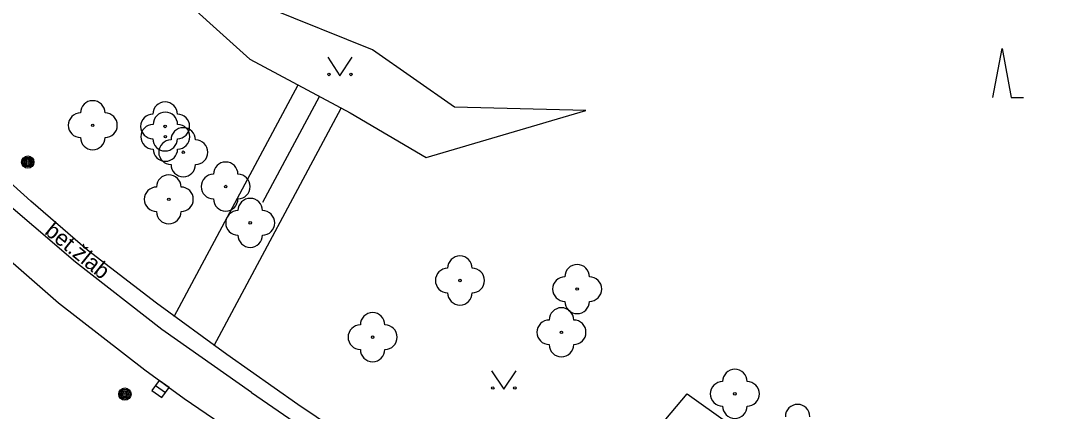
# Model space of a CAD drawing. Extents: x -600391 to -599491, y -1160176 to -1159402.
# Drawn here: x -599663.72 to -599621.26, y -1160120.35 to -1160104.43 of the extents above; entities that cross this region are included whole.
import ezdxf

# ---------------------------------------------------------------- set-up
doc = ezdxf.new("R2010")
doc.units = 0
for name, color, linetype in [('Level 10', 7, 'Continuous'), ('Level 11', 7, 'Continuous'), ('Level 14', 7, 'Continuous'), ('Level 15', 7, 'Continuous'), ('Level 22', 7, 'Continuous'), ('Level 24', 7, 'Continuous'), ('Level 25', 7, 'Continuous'), ('Level 27', 7, 'Continuous'), ('Level 36', 7, 'Continuous'), ('Level 42', 7, 'Continuous'), ('Level 7', 7, 'Continuous')]:
    doc.layers.add(name, color=color, linetype=linetype)

msp = doc.modelspace()

# ---------------------------------------------------------------- linework, layer by layer
at = {"layer": 'Level 10'}
msp.add_lwpolyline([(-599592.64, -1160163.17), (-599597.82, -1160159.76), (-599598.73, -1160159.18), (-599598.77, -1160159.16), (-599601.13, -1160157.61), (-599601.18, -1160157.58), (-599602.26, -1160156.87), (-599609.13, -1160152.32), (-599609.84, -1160151.83), (-599610.01, -1160151.72), (-599619.13, -1160145.6), (-599630.78, -1160137.71), (-599635.8, -1160134.3), (-599636.09, -1160134.09), (-599636.74, -1160133.64), (-599640.38, -1160131.18), (-599640.61, -1160131.02), (-599651.38, -1160123.71), (-599657.07, -1160119.84), (-599658.67, -1160118.68), (-599662.19, -1160115.94), (-599667.52, -1160111.29)], dxfattribs=at)
at = {"layer": 'Level 11'}
for points in [[(-599654.32, -1160119.59), (-599657.97, -1160117.01), (-599661.5, -1160114.27), (-599664.9, -1160111.36), (-599668.16, -1160108.29)], [(-599654.32, -1160119.59), (-599649.31, -1160123.02), (-599645.77, -1160125.44)]]:
    msp.add_lwpolyline(points, dxfattribs=at)
at = {"layer": 'Level 14'}
msp.add_lwpolyline([(-599640.69, -1160108.09), (-599646.04, -1160107.95), (-599649.38, -1160105.61), (-599653.64, -1160103.91), (-599657.33, -1160101.13), (-599657.93, -1160102.79), (-599654.39, -1160106), (-599650.3, -1160108.19), (-599647.19, -1160110.01), (-599640.69, -1160108.09)], dxfattribs=at)
at = {"layer": 'Level 15'}
for points in [[(-599657.47, -1160116.48), (-599652.42, -1160107.05)], [(-599653.85, -1160111.82), (-599651.54, -1160107.52)], [(-599655.84, -1160117.67), (-599650.66, -1160107.99)]]:
    msp.add_lwpolyline(points, dxfattribs=at)
at = {"layer": 'Level 22'}
for centre in [(-599660.79, -1160108.69), (-599657.84, -1160108.74), (-599657.83, -1160109.16), (-599657.1, -1160109.79), (-599655.37, -1160111.19), (-599657.69, -1160111.71), (-599654.37, -1160112.67), (-599645.82, -1160115.02), (-599641.04, -1160115.37), (-599649.38, -1160117.33), (-599641.68, -1160117.13), (-599634.61, -1160119.64)]:
    msp.add_circle(centre, 0.05, dxfattribs=at)
for centre, start, end in [((-599660.79, -1160108.19), 0, 180), ((-599657.84, -1160108.24), 0, 180), ((-599661.29, -1160108.69), 90, 270), ((-599660.29, -1160108.69), 270, 90), ((-599658.34, -1160108.74), 90, 270), ((-599657.83, -1160108.66), 0, 180), ((-599657.34, -1160108.74), 270, 90), ((-599658.33, -1160109.16), 90, 270), ((-599657.1, -1160109.29), 0, 180), ((-599657.33, -1160109.16), 270, 90), ((-599660.79, -1160109.19), 180, 0), ((-599657.84, -1160109.24), 180, 0), ((-599657.6, -1160109.79), 90, 270), ((-599656.6, -1160109.79), 270, 90), ((-599657.83, -1160109.66), 180, 0), ((-599655.37, -1160110.69), 0, 180), ((-599657.1, -1160110.29), 180, 0), ((-599655.87, -1160111.19), 90, 270), ((-599654.87, -1160111.19), 270, 90), ((-599657.69, -1160111.21), 0, 180), ((-599658.19, -1160111.71), 90, 270), ((-599657.19, -1160111.71), 270, 90), ((-599655.37, -1160111.69), 180, 0), ((-599654.37, -1160112.17), 0, 180), ((-599657.69, -1160112.21), 180, 0), ((-599654.87, -1160112.67), 90, 270), ((-599653.87, -1160112.67), 270, 90), ((-599654.37, -1160113.17), 180, 0), ((-599645.82, -1160114.52), 0, 180), ((-599646.32, -1160115.02), 90, 270), ((-599645.32, -1160115.02), 270, 90), ((-599641.04, -1160114.87), 0, 180), ((-599641.54, -1160115.37), 90, 270), ((-599640.54, -1160115.37), 270, 90), ((-599645.82, -1160115.52), 180, 0), ((-599641.68, -1160116.63), 0, 180), ((-599641.04, -1160115.87), 180, 0), ((-599649.38, -1160116.83), 0, 180), ((-599642.18, -1160117.13), 90, 270), ((-599641.18, -1160117.13), 270, 90), ((-599649.88, -1160117.33), 90, 270), ((-599648.88, -1160117.33), 270, 90), ((-599649.38, -1160117.83), 180, 0), ((-599641.68, -1160117.63), 180, 0), ((-599634.61, -1160119.14), 0, 180), ((-599635.11, -1160119.64), 90, 270), ((-599634.11, -1160119.64), 270, 90), ((-599634.61, -1160120.14), 180, 0), ((-599632.05, -1160120.57), 0, 180)]:
    msp.add_arc(centre, 0.5, start, end, dxfattribs=at)
at = {"layer": 'Level 24'}
for points in [[(-599663.31, -1160111.78), (-599665.58, -1160109.75), (-599667.82, -1160107.68)], [(-599661, -1160113.78), (-599663.31, -1160111.78)], [(-599655.33, -1160118.04), (-599658.19, -1160115.94), (-599661, -1160113.78)], [(-599652.43, -1160120.08), (-599655.33, -1160118.04)], [(-599649.48, -1160122.06), (-599652.43, -1160120.08)]]:
    msp.add_lwpolyline(points, dxfattribs=at)
at = {"layer": 'Level 25'}
for centre, radius in [((-599663.44, -1160110.19), 0.25), ((-599663.44, -1160110.19), 0.2), ((-599663.44, -1160110.19), 0.15), ((-599663.44, -1160110.19), 0.1), ((-599663.44, -1160110.19), 0.05), ((-599659.48, -1160119.65), 0.25), ((-599659.48, -1160119.65), 0.2), ((-599659.48, -1160119.65), 0.15), ((-599659.48, -1160119.65), 0.1), ((-599659.48, -1160119.65), 0.05)]:
    msp.add_circle(centre, radius, dxfattribs=at)
at = {"layer": 'Level 27'}
msp.add_line((-599658.233, -1160119.294), (-599657.827, -1160119.586), dxfattribs=at)
msp.add_lwpolyline([(-599658.379, -1160119.497), (-599657.973, -1160119.789), (-599657.681, -1160119.383), (-599658.087, -1160119.091)], close=True, dxfattribs=at)
at = {"layer": 'Level 36'}
for points in [[(-599624.089, -1160107.558), (-599623.714, -1160105.558), (-599623.339, -1160107.558), (-599622.839, -1160107.558)], [(-599651.21, -1160105.92), (-599650.71, -1160106.67), (-599650.21, -1160105.92)], [(-599644.53, -1160118.7), (-599644.03, -1160119.45), (-599643.53, -1160118.7)]]:
    msp.add_lwpolyline(points, dxfattribs=at)
for centre in [(-599651.16, -1160106.62), (-599650.261, -1160106.62), (-599644.48, -1160119.4), (-599643.581, -1160119.4)]:
    msp.add_circle(centre, 0.05, dxfattribs=at)
at = {"layer": 'Level 7'}
for points in [[(-599639.95, -1160123.67), (-599636.56, -1160119.64)], [(-599636.56, -1160119.64), (-599634.9, -1160120.82), (-599635.25, -1160121.32)]]:
    msp.add_lwpolyline(points, dxfattribs=at)

# ---------------------------------------------------------------- texts
at = {"layer": 'Level 42'}
msp.add_text('bet.žlab', height=0.65, rotation=320.9905, dxfattribs=at).set_placement((-599662.79, -1160113.09))

doc.saveas('drawing.dxf')
